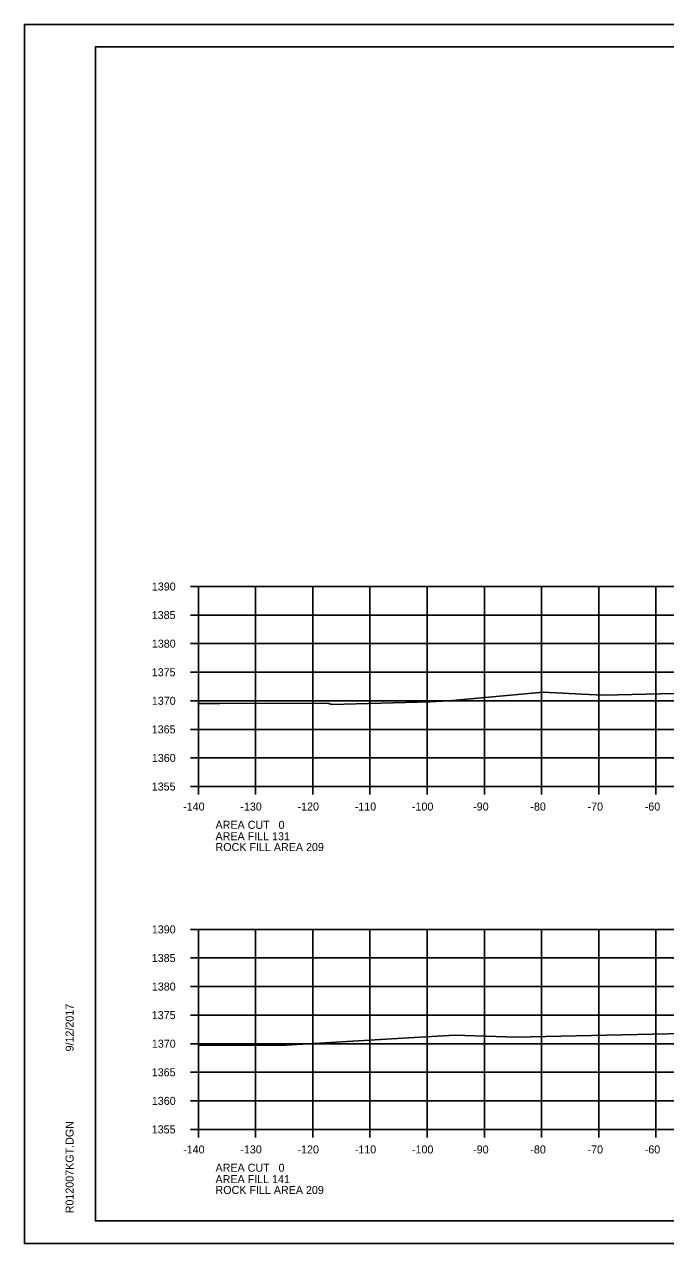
# Model space of a CAD drawing. Extents: x 1374311 to 1383814, y 384102 to 406278.
# Drawn here: x 1381458.2 to 1381570.3, y 388378 to 388591.4 of the extents above; entities that cross this region are included whole.
import ezdxf

# ---------------------------------------------------------------- set-up
doc = ezdxf.new("R2010")
doc.units = 0
for name, color, linetype in [('R_Axis', 7, 'Continuous'), ('R_Axis Annot', 7, 'Continuous'), ('R_Border', 7, 'Continuous'), ('R_Exist Surface', 7, 'Continuous'), ('R_Grid', 7, 'Continuous'), ('R_No Plot', 7, 'Continuous')]:
    doc.layers.add(name, color=color, linetype=linetype)

msp = doc.modelspace()

# ---------------------------------------------------------------- linework, layer by layer
at = {"layer": 'R_Axis'}
for p, q in [((1381487.26, 388493), (1381488.66, 388493)), ((1381488.66, 388458), (1381488.66, 388493)), ((1381487.26, 388488), (1381488.66, 388488)), ((1381487.26, 388483), (1381488.66, 388483)), ((1381487.26, 388478), (1381488.66, 388478)), ((1381487.26, 388473), (1381488.66, 388473)), ((1381487.26, 388468), (1381488.66, 388468)), ((1381487.26, 388463), (1381488.66, 388463)), ((1381487.26, 388458), (1381488.66, 388458)), ((1381488.66, 388458), (1381768.66, 388458)), ((1381488.66, 388456.6), (1381488.66, 388458)), ((1381498.66, 388456.6), (1381498.66, 388458)), ((1381508.66, 388456.6), (1381508.66, 388458)), ((1381518.66, 388456.6), (1381518.66, 388458)), ((1381528.66, 388456.6), (1381528.66, 388458)), ((1381538.66, 388456.6), (1381538.66, 388458)), ((1381548.66, 388456.6), (1381548.66, 388458)), ((1381558.66, 388456.6), (1381558.66, 388458)), ((1381568.66, 388456.6), (1381568.66, 388458)), ((1381487.26, 388433), (1381488.66, 388433)), ((1381488.66, 388398), (1381488.66, 388433)), ((1381487.26, 388428), (1381488.66, 388428)), ((1381487.26, 388423), (1381488.66, 388423)), ((1381487.26, 388418), (1381488.66, 388418)), ((1381487.26, 388413), (1381488.66, 388413)), ((1381487.26, 388408), (1381488.66, 388408)), ((1381487.26, 388403), (1381488.66, 388403)), ((1381487.26, 388398), (1381488.66, 388398)), ((1381488.66, 388398), (1381768.66, 388398)), ((1381488.66, 388396.6), (1381488.66, 388398)), ((1381498.66, 388396.6), (1381498.66, 388398)), ((1381508.66, 388396.6), (1381508.66, 388398)), ((1381518.66, 388396.6), (1381518.66, 388398)), ((1381528.66, 388396.6), (1381528.66, 388398)), ((1381538.66, 388396.6), (1381538.66, 388398)), ((1381548.66, 388396.6), (1381548.66, 388398)), ((1381558.66, 388396.6), (1381558.66, 388398)), ((1381568.66, 388396.6), (1381568.66, 388398))]:
    msp.add_line(p, q, dxfattribs=at)
at = {"layer": 'R_Border'}
for p, q in [((1381470.66, 388587.46), (1381786.84, 388587.46)), ((1381470.66, 388382), (1381470.66, 388587.46)), ((1381470.66, 388382), (1381470.66, 388382)), ((1381786.84, 388382), (1381470.66, 388382))]:
    msp.add_line(p, q, dxfattribs=at)
at = {"layer": 'R_Exist Surface'}
for points in [[(1381488.66, 388472.51), (1381491.12, 388472.54), (1381492.4, 388472.55), (1381511.32, 388472.58), (1381512, 388472.37), (1381529.15, 388472.83), (1381532.46, 388473.01), (1381548.92, 388474.51), (1381555.71, 388474.16), (1381559.46, 388473.96), (1381581.93, 388474.49)], [(1381488.66, 388412.72), (1381495.32, 388412.74), (1381499.77, 388412.75), (1381503.99, 388412.76), (1381523.39, 388413.89), (1381533.46, 388414.49), (1381540.75, 388414.28), (1381544.12, 388414.17), (1381581.28, 388414.95)]]:
    msp.add_lwpolyline(points, dxfattribs=at)
at = {"layer": 'R_Grid'}
for p, q in [((1381488.66, 388493), (1381768.66, 388493)), ((1381488.66, 388458), (1381488.66, 388493)), ((1381498.66, 388458), (1381498.66, 388493)), ((1381508.66, 388458), (1381508.66, 388493)), ((1381518.66, 388458), (1381518.66, 388493)), ((1381528.66, 388458), (1381528.66, 388493)), ((1381538.66, 388458), (1381538.66, 388493)), ((1381548.66, 388458), (1381548.66, 388493)), ((1381558.66, 388458), (1381558.66, 388493)), ((1381568.66, 388458), (1381568.66, 388493)), ((1381488.66, 388488), (1381768.66, 388488)), ((1381488.66, 388483), (1381768.66, 388483)), ((1381488.66, 388478), (1381768.66, 388478)), ((1381488.66, 388473), (1381768.66, 388473)), ((1381488.66, 388468), (1381768.66, 388468)), ((1381488.66, 388463), (1381768.66, 388463)), ((1381488.66, 388458), (1381768.66, 388458)), ((1381488.66, 388433), (1381768.66, 388433)), ((1381488.66, 388398), (1381488.66, 388433)), ((1381498.66, 388398), (1381498.66, 388433)), ((1381508.66, 388398), (1381508.66, 388433)), ((1381518.66, 388398), (1381518.66, 388433)), ((1381528.66, 388398), (1381528.66, 388433)), ((1381538.66, 388398), (1381538.66, 388433)), ((1381548.66, 388398), (1381548.66, 388433)), ((1381558.66, 388398), (1381558.66, 388433)), ((1381568.66, 388398), (1381568.66, 388433)), ((1381488.66, 388428), (1381768.66, 388428)), ((1381488.66, 388423), (1381768.66, 388423)), ((1381488.66, 388418), (1381768.66, 388418)), ((1381488.66, 388413), (1381768.66, 388413)), ((1381488.66, 388408), (1381768.66, 388408)), ((1381488.66, 388403), (1381768.66, 388403)), ((1381488.66, 388398), (1381768.66, 388398))]:
    msp.add_line(p, q, dxfattribs=at)
at = {"layer": 'R_No Plot'}
for p, q in [((1381458.26, 388591.36), (1381791.59, 388591.36)), ((1381458.26, 388378.03), (1381791.59, 388378.03))]:
    msp.add_line(p, q, dxfattribs=at)
for points in [[(1381458.25, 388591.36), (1381791.59, 388591.36), (1381791.59, 388378.02), (1381458.25, 388378.02)], [(1381704.58, 388587.46), (1381704.58, 388577.58), (1381740.31, 388577.58), (1381740.31, 388574.66), (1381763.51, 388574.66), (1381763.51, 388551.45), (1381786.84, 388551.45), (1381786.84, 388382), (1381470.66, 388382), (1381470.66, 388587.46)]]:
    msp.add_lwpolyline(points, close=True, dxfattribs=at)

# ---------------------------------------------------------------- texts
at = {"layer": 'R_Axis Annot'}
for s, p in [('1390', (1381480.53, 388492.3)), ('1385', (1381480.51, 388487.3)), ('1380', (1381480.53, 388482.3)), ('1375', (1381480.51, 388477.3)), ('1370', (1381480.53, 388472.3)), ('1365', (1381480.51, 388467.3)), ('1360', (1381480.53, 388462.3)), ('1355', (1381480.51, 388457.3)), ('-140', (1381486, 388453.8)), ('-130', (1381496, 388453.8)), ('-120', (1381506, 388453.8)), ('-110', (1381516, 388453.8)), ('-100', (1381526, 388453.8)), ('-90', (1381536.7, 388453.8)), ('-80', (1381546.7, 388453.8)), ('-70', (1381556.7, 388453.8)), ('-60', (1381566.7, 388453.8)), ('AREA CUT   0', (1381491.66, 388450.6)), ('AREA FILL 131', (1381491.66, 388448.6)), ('ROCK FILL AREA 209', (1381491.66, 388446.71)), ('1390', (1381480.53, 388432.3)), ('1385', (1381480.51, 388427.3)), ('1380', (1381480.53, 388422.3)), ('1375', (1381480.51, 388417.3)), ('1370', (1381480.53, 388412.3)), ('1365', (1381480.51, 388407.3)), ('1360', (1381480.53, 388402.3)), ('1355', (1381480.51, 388397.3)), ('-140', (1381486, 388393.8)), ('-130', (1381496, 388393.8)), ('-120', (1381506, 388393.8)), ('-110', (1381516, 388393.8)), ('-100', (1381526, 388393.8)), ('-90', (1381536.7, 388393.8)), ('-80', (1381546.7, 388393.8)), ('-70', (1381556.7, 388393.8)), ('-60', (1381566.7, 388393.8)), ('AREA CUT   0', (1381491.66, 388390.6)), ('AREA FILL 141', (1381491.66, 388388.6)), ('ROCK FILL AREA 209', (1381491.66, 388386.71))]:
    msp.add_text(s, height=1.4, dxfattribs=at).set_placement(p)
at = {"layer": 'R_Border'}
for s, p in [('9/12/2017', (1381466.85, 388411.65)), ('R012007KGT.DGN', (1381466.85, 388383.33))]:
    msp.add_text(s, height=1.4, rotation=90, dxfattribs=at).set_placement(p)

doc.saveas('drawing.dxf')
